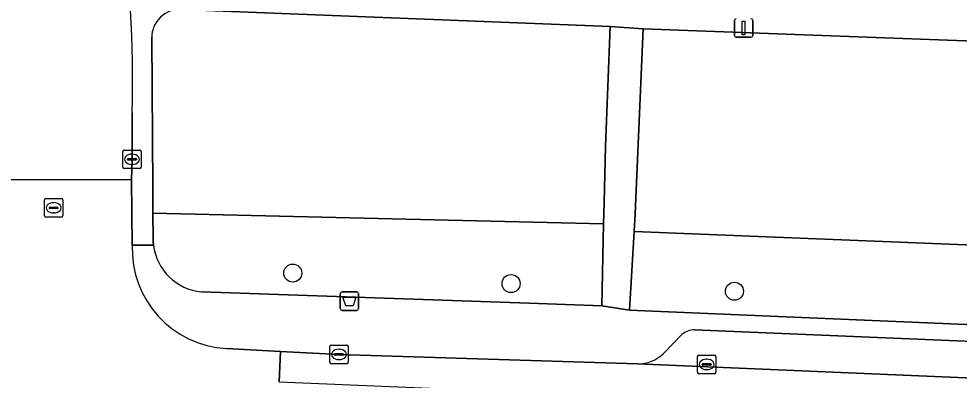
# Model space of a CAD drawing. Extents: x 160077 to 160948, y 386481 to 387498.
# Drawn here: x 160734.6 to 160785.5, y 386882.2 to 386901.8 of the extents above; entities that cross this region are included whole.
import ezdxf

# ---------------------------------------------------------------- set-up
doc = ezdxf.new("R2010")
doc.units = 0
for name, color, linetype in [('IMGEO_Afvalbak', 7, 'Continuous'), ('IMGEO_Boom', 7, 'Continuous'), ('IMGEO_Groenvoorziening', 7, 'Continuous'), ('IMGEO_Kolk', 7, 'Continuous'), ('IMGEO_Lichtmast', 7, 'Continuous'), ('IMGEO_Parkeervlak_open', 7, 'Continuous'), ('IMGEO_Rijbaan_lokaal_gesloten', 7, 'Continuous'), ('IMGEO_Rijbaan_lokaal_open', 7, 'Continuous'), ('IMGEO_Rioolput', 7, 'Continuous'), ('IMGEO_Voetpad_open', 7, 'Continuous')]:
    doc.layers.add(name, color=color, linetype=linetype)

msp = doc.modelspace()

# ---------------------------------------------------------------- linework, layer by layer
at = {"layer": 'IMGEO_Afvalbak'}
for p, q in [((160752.02, 386886.089), (160752.02, 386886.889)), ((160752.02, 386886.889), (160752.02, 386886.089)), ((160752.12, 386886.989), (160752.91, 386886.989)), ((160752.91, 386886.989), (160752.12, 386886.989)), ((160753.01, 386886.889), (160753.01, 386886.089)), ((160753.01, 386886.089), (160753.01, 386886.889)), ((160752.91, 386885.989), (160752.12, 386885.989)), ((160752.12, 386885.989), (160752.91, 386885.989))]:
    msp.add_line(p, q, dxfattribs=at)
msp.add_lwpolyline([(160752.163, 386886.703), (160752.867, 386886.703), (160752.718, 386886.233), (160752.312, 386886.233), (160752.163, 386886.703)], dxfattribs=at)
for centre, start, end in [((160752.12, 386886.889), 90, 180), ((160752.12, 386886.889), 90, 180), ((160752.91, 386886.889), 0, 90), ((160752.91, 386886.889), 360, 90), ((160752.12, 386886.089), 180, 270), ((160752.12, 386886.089), 180, 270), ((160752.91, 386886.089), 270, 0), ((160752.91, 386886.089), 270, 0)]:
    msp.add_arc(centre, 0.1, start, end, dxfattribs=at)
at = {"layer": 'IMGEO_Boom'}
for centre in [(160749.446, 386888.01), (160761.268, 386887.44), (160773.368, 386887.025)]:
    msp.add_circle(centre, 0.489, dxfattribs=at)
at = {"layer": 'IMGEO_Groenvoorziening'}
for points in [[(160766.638, 386901.379), (160743.844, 386902.284), (160743.395, 386902.302)], [(160741.811, 386900.77), (160741.867, 386892.621), (160741.876, 386891.249), (160766.282, 386890.683), (160766.294, 386891.219), (160766.308, 386891.85), (160766.375, 386894.866), (160766.638, 386901.379)], [(160766.282, 386890.683), (160741.876, 386891.249), (160741.885, 386889.91), (160741.889, 386889.716), (160741.906, 386889.523)], [(160744.495, 386886.994), (160762.243, 386886.375), (160766.184, 386886.232), (160766.282, 386890.683)]]:
    msp.add_lwpolyline(points, dxfattribs=at)
for points in [[(160804.302, 386899.909), (160768.427, 386901.253), (160768.013, 386891.657), (160767.993, 386891.202), (160767.936, 386890.259), (160803.866, 386888.819), (160803.888, 386889.575), (160803.91, 386890.124)], [(160803.866, 386888.819), (160767.936, 386890.259), (160767.676, 386886.001), (160803.738, 386884.464)]]:
    msp.add_lwpolyline(points, close=True, dxfattribs=at)
for centre, radius, start, end in [((160743.337, 386900.777), 1.526, 87.8156, 180.2722), ((160744.776, 386889.871), 2.891, 186.9146, 264.4288)]:
    msp.add_arc(centre, radius, start, end, dxfattribs=at)
at = {"layer": 'IMGEO_Kolk'}
for p, q in [((160740.241, 386893.75), (160740.241, 386894.602)), ((160740.316, 386894.676), (160741.168, 386894.676)), ((160740.729, 386894.456), (160740.754, 386894.456)), ((160741.242, 386894.602), (160741.242, 386893.75)), ((160740.5, 386894.17), (160740.5, 386894.182)), ((160740.938, 386894.133), (160740.54, 386894.133)), ((160740.543, 386894.219), (160740.941, 386894.219)), ((160740.984, 386894.182), (160740.984, 386894.17)), ((160741.168, 386893.676), (160740.316, 386893.676)), ((160740.752, 386893.896), (160740.727, 386893.896)), ((160751.445, 386883.176), (160751.445, 386884.028)), ((160751.52, 386884.102), (160752.372, 386884.102)), ((160751.933, 386883.882), (160751.958, 386883.882)), ((160752.446, 386884.028), (160752.446, 386883.176)), ((160751.704, 386883.596), (160751.704, 386883.608)), ((160752.142, 386883.559), (160751.744, 386883.559)), ((160751.747, 386883.645), (160752.145, 386883.645)), ((160751.956, 386883.322), (160751.931, 386883.322)), ((160752.188, 386883.608), (160752.188, 386883.596)), ((160771.365, 386882.634), (160771.365, 386883.486)), ((160771.44, 386883.56), (160772.292, 386883.56)), ((160771.853, 386883.34), (160771.878, 386883.34)), ((160772.366, 386883.486), (160772.366, 386882.634)), ((160752.372, 386883.102), (160751.52, 386883.102)), ((160771.624, 386883.054), (160771.624, 386883.066)), ((160772.062, 386883.017), (160771.664, 386883.017)), ((160771.667, 386883.103), (160772.065, 386883.103)), ((160771.876, 386882.78), (160771.851, 386882.78)), ((160772.108, 386883.066), (160772.108, 386883.054)), ((160772.292, 386882.56), (160771.44, 386882.56))]:
    msp.add_line(p, q, dxfattribs=at)
for points in [[(160740.241, 386893.75), (160740.241, 386894.602)], [(160740.316, 386894.676), (160741.168, 386894.676)], [(160741.242, 386894.602), (160741.242, 386893.75)], [(160741.168, 386893.676), (160740.316, 386893.676)], [(160751.445, 386883.176), (160751.445, 386884.028)], [(160751.52, 386884.102), (160752.372, 386884.102)], [(160752.446, 386884.028), (160752.446, 386883.176)], [(160771.365, 386882.634), (160771.365, 386883.486)], [(160771.44, 386883.56), (160772.292, 386883.56)], [(160772.366, 386883.486), (160772.366, 386882.634)], [(160752.372, 386883.102), (160751.52, 386883.102)], [(160772.292, 386882.56), (160771.44, 386882.56)]]:
    msp.add_lwpolyline(points, dxfattribs=at)
for centre, radius, start, end in [((160740.318, 386894.6), 0.0765, 91.552, 178.448), ((160740.318, 386894.6), 0.0765, 91.552, 178.448), ((160741.166, 386894.6), 0.0765, 1.552, 88.448), ((160741.166, 386894.6), 0.0765, 1.552, 88.448), ((160740.54, 386894.179), 0.0403, 85.8775, 175.7526), ((160740.537, 386894.169), 0.0366, 178.938, 274.7102), ((160740.941, 386894.176), 0.043, 264.8664, 352.4533), ((160740.945, 386894.181), 0.0386, 1.7309, 96.639), ((160740.318, 386893.752), 0.0765, 181.552, 268.448), ((160740.318, 386893.752), 0.0765, 181.552, 268.448), ((160741.166, 386893.752), 0.0765, 271.552, 358.448), ((160741.166, 386893.752), 0.0765, 271.552, 358.448), ((160751.522, 386884.026), 0.0765, 91.552, 178.448), ((160751.522, 386884.026), 0.0765, 91.552, 178.448), ((160752.37, 386884.026), 0.0765, 1.552, 88.448), ((160752.37, 386884.026), 0.0765, 1.552, 88.448), ((160751.744, 386883.605), 0.0403, 85.8775, 175.7526), ((160751.741, 386883.595), 0.0366, 178.938, 274.7102), ((160752.145, 386883.602), 0.043, 264.8664, 352.4533), ((160752.149, 386883.607), 0.0386, 1.7309, 96.639), ((160771.442, 386883.484), 0.0765, 91.552, 178.448), ((160771.442, 386883.484), 0.0765, 91.552, 178.448), ((160772.29, 386883.484), 0.0765, 1.552, 88.448), ((160772.29, 386883.484), 0.0765, 1.552, 88.448), ((160751.522, 386883.178), 0.0765, 181.552, 268.448), ((160751.522, 386883.178), 0.0765, 181.552, 268.448), ((160752.37, 386883.178), 0.0765, 271.552, 358.448), ((160752.37, 386883.178), 0.0765, 271.552, 358.448), ((160771.664, 386883.063), 0.0403, 85.8775, 175.7526), ((160771.661, 386883.053), 0.0366, 178.938, 274.7102), ((160772.065, 386883.06), 0.043, 264.8664, 352.4533), ((160772.069, 386883.065), 0.0386, 1.7309, 96.639), ((160771.442, 386882.636), 0.0765, 181.552, 268.448), ((160771.442, 386882.636), 0.0765, 181.552, 268.448), ((160772.29, 386882.636), 0.0765, 271.552, 358.448), ((160772.29, 386882.636), 0.0765, 271.552, 358.448)]:
    msp.add_arc(centre, radius, start, end, dxfattribs=at)
for centre, major_axis, ratio, start_param, end_param in [((160740.728, 386894.176), (-0.387, 0.002), 0.722429, 4.712389, 7.853982), ((160740.753, 386894.176), (-0.39, 0.002), 0.717154, 1.570796, 4.712389), ((160751.932, 386883.602), (-0.387, 0.002), 0.722429, 4.712389, 7.853982), ((160751.957, 386883.602), (-0.39, 0.002), 0.717154, 1.570796, 4.712389), ((160771.852, 386883.06), (-0.387, 0.002), 0.722429, 4.712389, 7.853982), ((160771.877, 386883.06), (-0.39, 0.002), 0.717154, 1.570796, 4.712389)]:
    msp.add_ellipse(centre, major_axis=major_axis, ratio=ratio, start_param=start_param, end_param=end_param, dxfattribs=at)
at = {"layer": 'IMGEO_Lichtmast'}
for p, q in [((160773.364, 386900.891), (160773.364, 386901.691)), ((160773.364, 386901.691), (160773.364, 386900.891)), ((160774.354, 386901.691), (160774.354, 386900.891)), ((160774.354, 386900.891), (160774.354, 386901.691)), ((160774.254, 386900.791), (160773.464, 386900.791)), ((160773.464, 386900.791), (160774.254, 386900.791))]:
    msp.add_line(p, q, dxfattribs=at)
msp.add_lwpolyline([(160773.784, 386901.666), (160773.934, 386901.666), (160773.934, 386900.916), (160773.784, 386900.916), (160773.784, 386901.666)], dxfattribs=at)
for centre, start, end in [((160773.464, 386901.691), 90, 180), ((160773.464, 386901.691), 90, 180), ((160774.254, 386901.691), 0, 90), ((160774.254, 386901.691), 360, 90), ((160773.464, 386900.891), 180, 270), ((160773.464, 386900.891), 180, 270), ((160774.254, 386900.891), 270, 0), ((160774.254, 386900.891), 270, 0)]:
    msp.add_arc(centre, 0.1, start, end, dxfattribs=at)
at = {"layer": 'IMGEO_Parkeervlak_open'}
for points in [[(160834.127, 386882.299), (160771.211, 386884.935)], [(160770.525, 386884.678), (160769.53, 386883.657)], [(160768.112, 386883.095), (160837.108, 386880.156)]]:
    msp.add_lwpolyline(points, dxfattribs=at)
for centre, radius, start, end in [((160771.196, 386883.932), 1.003, 89.1144, 131.9611), ((160768.142, 386885.089), 1.994, 269.1387, 314.1014)]:
    msp.add_arc(centre, radius, start, end, dxfattribs=at)
at = {"layer": 'IMGEO_Rijbaan_lokaal_gesloten'}
msp.add_lwpolyline([(160863.663, 386879.082), (160862.969, 386879.116), (160846.402, 386879.771), (160846.162, 386879.773), (160839.174, 386880.052), (160837.108, 386880.156), (160768.112, 386883.095), (160751.946, 386883.602), (160748.785, 386883.77), (160748.715, 386882.113), (160851.814, 386877.783), (160863.542, 386877.585)], dxfattribs=at)
at = {"layer": 'IMGEO_Rijbaan_lokaal_open'}
for points in [[(160733.621, 386898.972), (160733.757, 386896.382), (160733.684, 386893.078), (160740.716, 386893.066), (160740.742, 386894.176), (160740.752, 386896.698)], [(160740.753, 386889.518), (160740.716, 386893.066), (160733.684, 386893.078), (160733.679, 386890.155)], [(160748.715, 386882.113), (160748.785, 386883.77), (160745.855, 386883.927)]]:
    msp.add_lwpolyline(points, dxfattribs=at)
for centre, radius, start, end in [((160664.964, 386898.268), 75.804, 358.81292, 7.22728), ((160746.157, 386889.326), 5.407, 177.9629, 266.8003)]:
    msp.add_arc(centre, radius, start, end, dxfattribs=at)
at = {"layer": 'IMGEO_Rioolput'}
for p, q in [((160735.993, 386891.121), (160735.993, 386891.973)), ((160736.068, 386892.047), (160736.92, 386892.047)), ((160736.994, 386891.973), (160736.994, 386891.121)), ((160736.252, 386891.541), (160736.252, 386891.553)), ((160736.69, 386891.504), (160736.292, 386891.504)), ((160736.295, 386891.59), (160736.693, 386891.59)), ((160736.481, 386891.827), (160736.506, 386891.827)), ((160736.736, 386891.553), (160736.736, 386891.541)), ((160736.92, 386891.047), (160736.068, 386891.047)), ((160736.504, 386891.267), (160736.479, 386891.267))]:
    msp.add_line(p, q, dxfattribs=at)
for points in [[(160735.993, 386891.121), (160735.993, 386891.973)], [(160736.068, 386892.047), (160736.92, 386892.047)], [(160736.994, 386891.973), (160736.994, 386891.121)], [(160736.92, 386891.047), (160736.068, 386891.047)]]:
    msp.add_lwpolyline(points, dxfattribs=at)
for centre, radius, start, end in [((160736.07, 386891.971), 0.0765, 91.552, 178.448), ((160736.07, 386891.971), 0.0765, 91.552, 178.448), ((160736.918, 386891.971), 0.0765, 1.552, 88.448), ((160736.918, 386891.971), 0.0765, 1.552, 88.448), ((160736.292, 386891.55), 0.0403, 85.8775, 175.7526), ((160736.289, 386891.54), 0.0366, 178.938, 274.7102), ((160736.693, 386891.547), 0.043, 264.8664, 352.4533), ((160736.697, 386891.552), 0.0386, 1.7309, 96.639), ((160736.07, 386891.123), 0.0765, 181.552, 268.448), ((160736.07, 386891.123), 0.0765, 181.552, 268.448), ((160736.918, 386891.123), 0.0765, 271.552, 358.448), ((160736.918, 386891.123), 0.0765, 271.552, 358.448)]:
    msp.add_arc(centre, radius, start, end, dxfattribs=at)
for centre, major_axis, ratio, start_param, end_param in [((160736.48, 386891.547), (-0.387, 0.002), 0.722429, 4.712389, 7.853982), ((160736.505, 386891.547), (-0.39, 0.002), 0.717154, 1.570796, 4.712389)]:
    msp.add_ellipse(centre, major_axis=major_axis, ratio=ratio, start_param=start_param, end_param=end_param, dxfattribs=at)
at = {"layer": 'IMGEO_Voetpad_open'}
for points in [[(160743.206, 386907.343), (160743.844, 386902.284), (160766.638, 386901.379), (160768.427, 386901.253), (160804.302, 386899.909), (160806.041, 386899.805), (160832.078, 386898.704), (160835.696, 386898.551)], [(160740.752, 386896.698), (160740.742, 386894.176), (160740.716, 386893.066), (160740.753, 386889.518), (160741.906, 386889.523), (160741.889, 386889.716), (160741.885, 386889.91), (160741.876, 386891.249), (160741.867, 386892.621), (160741.811, 386900.77)], [(160837.631, 386896.454), (160837.504, 386893.088), (160837.367, 386888.857), (160837.315, 386887.245), (160837.18, 386883.065), (160805.264, 386884.426), (160803.738, 386884.464), (160767.676, 386886.001), (160766.184, 386886.232), (160762.243, 386886.375), (160744.495, 386886.994)], [(160741.906, 386889.523), (160740.753, 386889.518)], [(160771.211, 386884.935), (160834.127, 386882.299)], [(160769.53, 386883.657), (160770.525, 386884.678)], [(160745.855, 386883.927), (160748.785, 386883.77), (160751.946, 386883.602), (160768.112, 386883.095)]]:
    msp.add_lwpolyline(points, dxfattribs=at)
msp.add_lwpolyline([(160768.427, 386901.253), (160766.638, 386901.379), (160766.375, 386894.866), (160766.308, 386891.85), (160766.294, 386891.219), (160766.282, 386890.683), (160766.184, 386886.232), (160767.676, 386886.001), (160767.936, 386890.259), (160767.993, 386891.202), (160768.013, 386891.657)], close=True, dxfattribs=at)
for centre, radius, start, end in [((160664.964, 386898.268), 75.804, 358.81292, 7.22728), ((160743.337, 386900.777), 1.526, 87.8156, 180.2722), ((160746.157, 386889.326), 5.407, 177.9629, 266.8003), ((160744.776, 386889.871), 2.891, 186.9146, 264.4288), ((160771.196, 386883.932), 1.003, 89.1144, 131.9611), ((160768.142, 386885.089), 1.994, 269.1387, 314.1014)]:
    msp.add_arc(centre, radius, start, end, dxfattribs=at)

doc.saveas('drawing.dxf')
